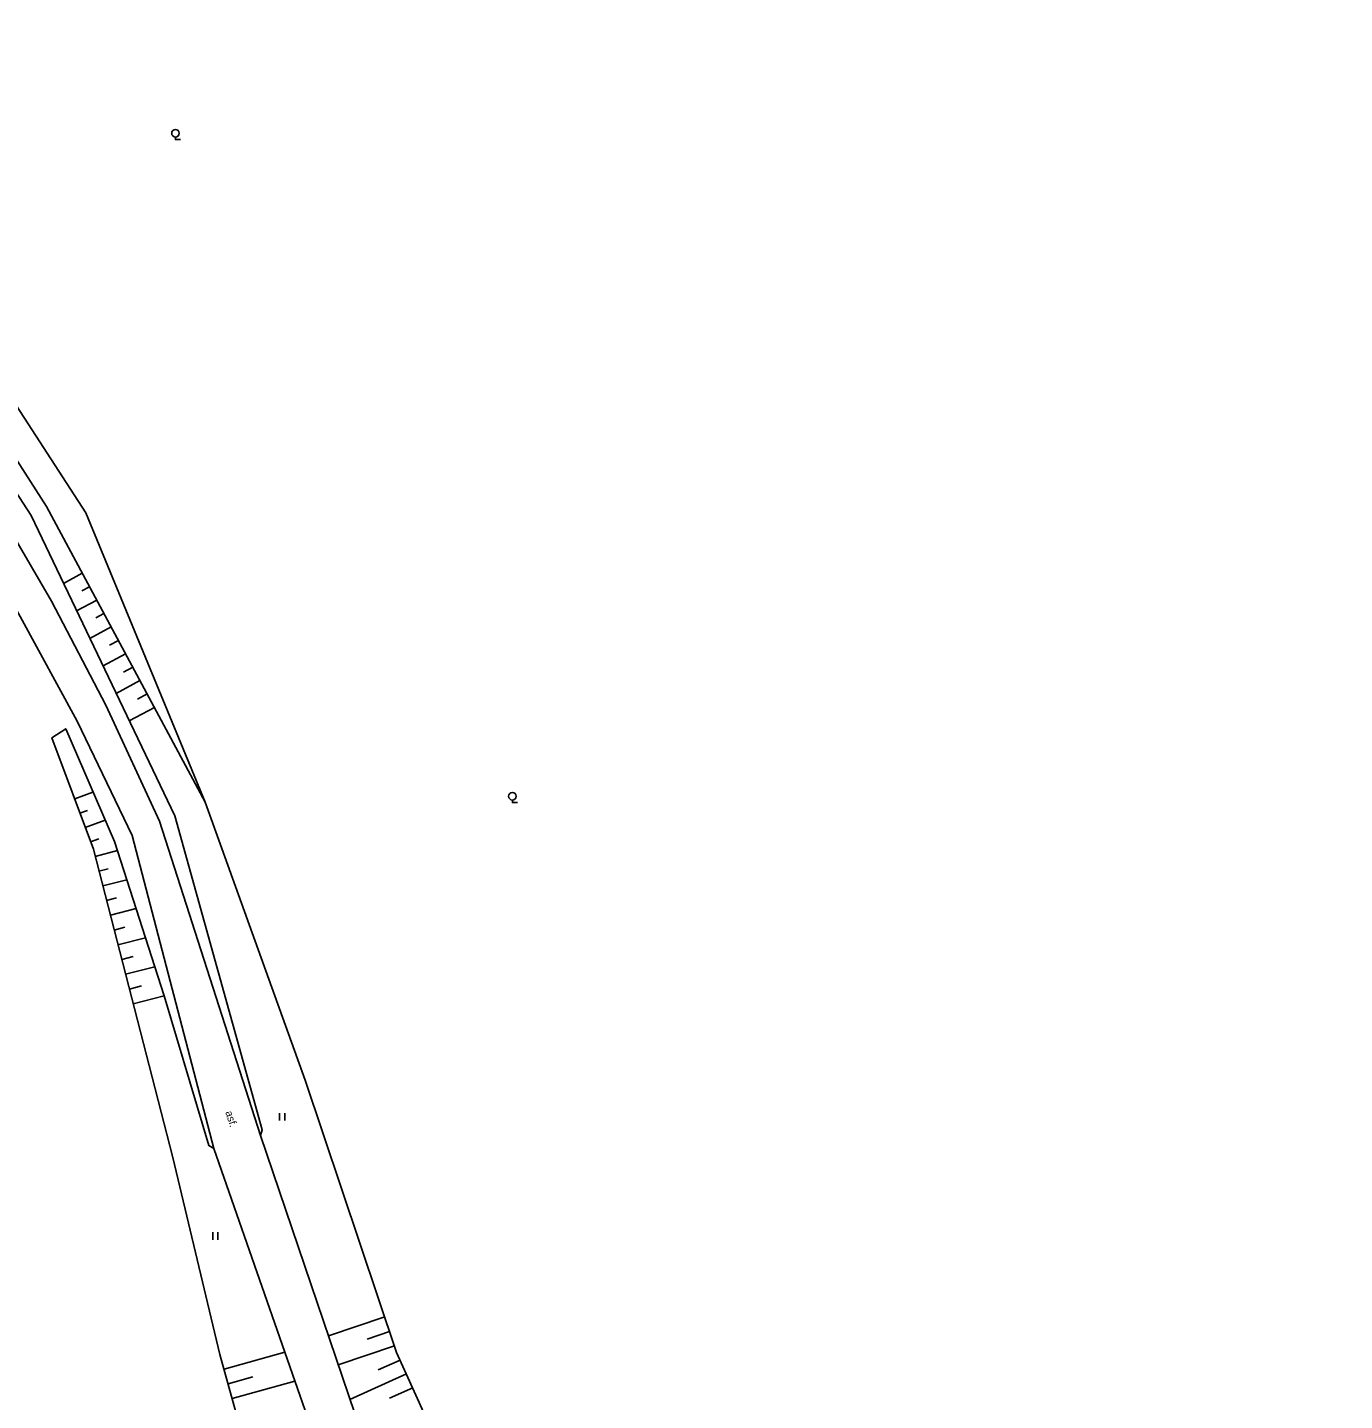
# Model space of a CAD drawing. Extents: x -577457 to -568404, y -1208466 to -1201387.
# Drawn here: x -570725.2 to -570595.5, y -1204875.4 to -1204740.1 of the extents above; entities that cross this region are included whole.
import ezdxf

# ---------------------------------------------------------------- set-up
doc = ezdxf.new("R2010")
doc.units = 0
for name, color, linetype in [('POMOC_POPIS', 7, 'Continuous'), ('ROZHRANÍ_PLOCH', 7, 'Continuous'), ('VÝŠKOPIS', 7, 'Continuous'), ('ZN_DOPLŇKOVÉ', 7, 'Continuous'), ('ZN_KULTUR', 7, 'Continuous')]:
    doc.layers.add(name, color=color, linetype=linetype)

msp = doc.modelspace()

# ---------------------------------------------------------------- linework, layer by layer
at = {"layer": 'ROZHRANÍ_PLOCH'}
for points in [[(-570666.5, -1204947.29), (-570676.57, -1204927.07), (-570691.2, -1204890.95), (-570695.38, -1204883.48), (-570706.86, -1204850.53), (-570714.92, -1204819.69), (-570720.32, -1204808.42), (-570725.93, -1204798.12), (-570729.13, -1204792.5), (-570731.65, -1204792.14), (-570737.08, -1204782.59), (-570740.87, -1204774.05), (-570748.83, -1204761.34), (-570773.6, -1204723.27), (-570782.17, -1204711.88), (-570791.75, -1204701.46), (-570803.44, -1204690.15), (-570813, -1204681.49), (-570820.15, -1204674.17)], [(-570664.37, -1204945.77), (-570674.13, -1204925.45), (-570691.11, -1204882.13), (-570702.27, -1204849.23), (-570712.23, -1204818.3), (-570717.51, -1204806.87), (-570722.86, -1204796.63), (-570727.05, -1204789.39), (-570738.18, -1204771.84), (-570746.51, -1204759.45), (-570752.76, -1204749.88), (-570760.24, -1204738.15)]]:
    msp.add_lwpolyline(points, dxfattribs=at)
at = {"layer": 'VÝŠKOPIS'}
for points in [[(-570719.82, -1204793.87), (-570721.67, -1204794.87)], [(-570719.11, -1204795.19), (-570719.88, -1204795.61)], [(-570718.4, -1204796.51), (-570720.38, -1204797.58)], [(-570717.69, -1204797.84), (-570718.5, -1204798.27)], [(-570716.98, -1204799.16), (-570719.08, -1204800.29)], [(-570716.27, -1204800.48), (-570717.13, -1204800.94)], [(-570715.56, -1204801.8), (-570717.78, -1204803)], [(-570714.85, -1204803.12), (-570715.76, -1204803.61)], [(-570714.14, -1204804.44), (-570716.49, -1204805.71)], [(-570713.43, -1204805.76), (-570714.39, -1204806.28)], [(-570712.72, -1204807.09), (-570715.19, -1204808.41)], [(-570720.57, -1204816.1), (-570718.77, -1204815.43)], [(-570720.05, -1204817.51), (-570719.3, -1204817.23)], [(-570719.53, -1204818.91), (-570717.57, -1204818.19)], [(-570719, -1204820.32), (-570718.19, -1204820.02)], [(-570718.55, -1204821.75), (-570716.37, -1204821.19)], [(-570718.18, -1204823.2), (-570717.27, -1204822.97)], [(-570717.8, -1204824.65), (-570715.45, -1204824.05)], [(-570717.43, -1204826.11), (-570716.45, -1204825.85)], [(-570717.06, -1204827.56), (-570714.52, -1204826.9)], [(-570716.68, -1204829.01), (-570715.63, -1204828.74)], [(-570716.31, -1204830.46), (-570713.59, -1204829.76)], [(-570715.93, -1204831.92), (-570714.81, -1204831.63)], [(-570715.56, -1204833.37), (-570712.67, -1204832.62)], [(-570715.18, -1204834.82), (-570713.99, -1204834.51)], [(-570714.81, -1204836.27), (-570711.74, -1204835.48)], [(-570690.02, -1204867.12), (-570695.57, -1204868.99)], [(-570689.55, -1204868.54), (-570691.76, -1204869.29)], [(-570705.86, -1204872.26), (-570699.87, -1204870.6)], [(-570689.07, -1204869.97), (-570694.6, -1204871.83)], [(-570688.51, -1204871.36), (-570690.68, -1204872.34)], [(-570705.46, -1204873.71), (-570703.03, -1204873.03)], [(-570705.06, -1204875.15), (-570698.88, -1204873.44)], [(-570687.89, -1204872.72), (-570693.45, -1204875.24)], [(-570687.27, -1204874.09), (-570689.55, -1204875.12)]]:
    msp.add_lwpolyline(points, dxfattribs=at)
at = {"layer": 'ZN_DOPLŇKOVÉ'}
for points in [[(-570702.27, -1204849.23), (-570702.09, -1204848.68), (-570710.71, -1204817.77), (-570724.87, -1204788.19), (-570736.43, -1204770.42), (-570750.67, -1204750.01), (-570751.04, -1204749.36), (-570751.34, -1204748.68), (-570751.56, -1204747.97), (-570751.7, -1204747.24), (-570751.77, -1204746.5), (-570751.76, -1204745.76), (-570751.66, -1204745.02), (-570751.49, -1204744.3), (-570751.24, -1204743.6), (-570750.92, -1204742.93), (-570750.53, -1204742.3), (-570750.42, -1204742.15)], [(-570595.45, -1204890.33), (-570657.71, -1204935.44), (-570672.53, -1204906.65), (-570688.85, -1204870.61), (-570697.87, -1204843.81), (-570707.71, -1204816.41), (-570719.49, -1204787.9), (-570733.17, -1204766.85), (-570748.48, -1204744.93), (-570750.42, -1204742.15)], [(-570707.71, -1204816.41), (-570723.36, -1204787.28), (-570734.95, -1204769.25), (-570749.47, -1204749.03), (-570750.01, -1204748.38), (-570750.28, -1204747.58), (-570750.27, -1204746.93), (-570750.08, -1204746.33), (-570749.87, -1204745.97), (-570749.57, -1204745.63), (-570748.48, -1204744.93)], [(-570678.93, -1204948.56), (-570681.6, -1204944.42), (-570685.34, -1204935.16), (-570686.32, -1204933.31), (-570688.5, -1204925.56), (-570692.05, -1204920.51), (-570694.4, -1204916.96), (-570698.33, -1204911.67), (-570699.7, -1204902.49), (-570699.53, -1204895.06), (-570706.26, -1204870.83), (-570710.91, -1204851.42), (-570718.73, -1204821.05), (-570722.82, -1204810.07), (-570721.46, -1204809.19), (-570716.66, -1204820.3), (-570711.74, -1204835.48), (-570707.34, -1204850.24), (-570706.86, -1204850.53)]]:
    msp.add_lwpolyline(points, dxfattribs=at)
at = {"layer": 'ZN_KULTUR'}
for p, q in [((-570700.38, -1204847.78), (-570700.38, -1204847.03)), ((-570699.88, -1204847.78), (-570699.88, -1204847.03)), ((-570706.96, -1204859.52), (-570706.96, -1204858.77)), ((-570706.46, -1204859.52), (-570706.46, -1204858.77))]:
    msp.add_line(p, q, dxfattribs=at)
for points in [[(-570710.64, -1204750.91), (-570710.64, -1204751.16), (-570710.14, -1204751.16)], [(-570677.44, -1204816.21), (-570677.44, -1204816.46), (-570676.94, -1204816.46)]]:
    msp.add_lwpolyline(points, dxfattribs=at)
for centre in [(-570710.64, -1204750.53), (-570677.44, -1204815.83)]:
    msp.add_circle(centre, 0.375, dxfattribs=at)

# ---------------------------------------------------------------- texts
at = {"layer": 'POMOC_POPIS'}
msp.add_text('asf.', height=0.75, rotation=287.85, dxfattribs=at).set_placement((-570705.74, -1204846.95))

doc.saveas('drawing.dxf')
